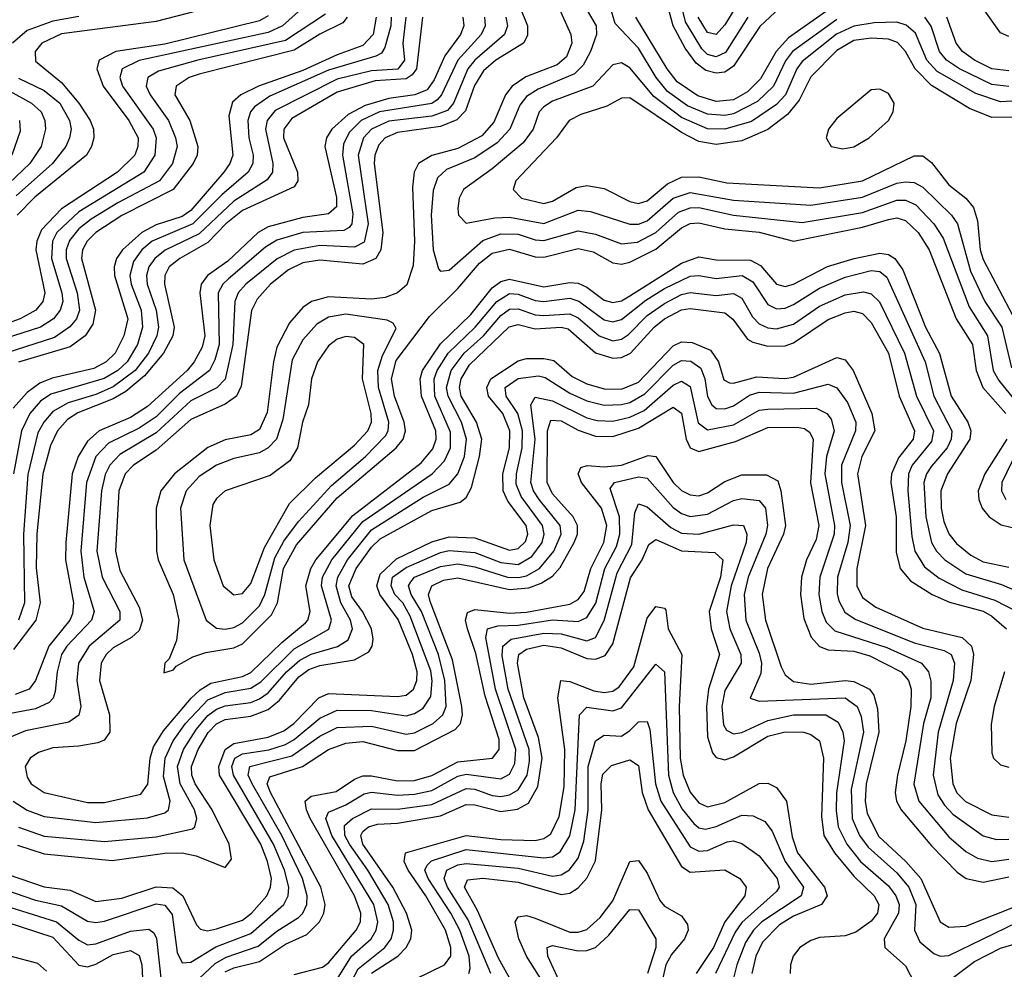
# Model space of a CAD drawing. Header units: inches. Extents: x 990535 to 1117859, y 769386 to 892122.
# Tile 840 of 1056: x 1046053 to 1048339, y 876300 to 878504. Entities that reach past the tile are written whole.
import ezdxf

# ---------------------------------------------------------------- set-up
doc = ezdxf.new("R2010")
doc.units = ezdxf.units.IN
doc.header["$MEASUREMENT"] = 0
doc.layers.add('B0847', color=7, linetype='Continuous')

msp = doc.modelspace()

# ---------------------------------------------------------------- linework, layer by layer
at = {"layer": 'B0847', "color": 5}
for points, elevation in [([(1047282.4, 878582.4), (1047332.8, 878470), (1047334.6, 878450), (1047322.3, 878417.7), (1047300.7, 878399.3), (1047228.4, 878371.6), (1047196.4, 878350), (1047180.8, 878330), (1047153.9, 878266.1), (1047125.8, 878234.2), (1047070, 878205), (1047010, 878189.2), (1046978.7, 878170), (1046969, 878150), (1046964.7, 878115.3), (1046969.5, 877990), (1046966.9, 877933.1), (1046951.7, 877888.3), (1046930.2, 877869.8), (1046901.2, 877858.8), (1046870, 877855.6), (1046770, 877860.6), (1046730.8, 877850), (1046710, 877836.3), (1046679.4, 877800.6), (1046650, 877744.1), (1046642, 877710), (1046627.8, 877592.2), (1046610, 877552.9), (1046590, 877540.2), (1046530, 877528.8), (1046490, 877510.9), (1046412.4, 877450), (1046380.7, 877410), (1046370.1, 877370), (1046370.3, 877270), (1046374.6, 877250), (1046409.5, 877169.5), (1046422.5, 877110), (1046417.3, 877062.7), (1046399.8, 877020.2), (1046390.2, 877010), (1046388, 876988), (1046410, 876995), (1046416.4, 877003.6), (1046455, 877025), (1046484.8, 877035.2), (1046550, 877046.2), (1046570, 877054.9), (1046637.5, 877122.5), (1046651.2, 877150), (1046665.7, 877230), (1046695.4, 877284.6), (1046790, 877393.7), (1046927.2, 877510), (1046943.5, 877530), (1046948.6, 877550), (1046945.4, 877570), (1046923, 877630), (1046916, 877670), (1046927.3, 877712.7), (1047004.6, 877815.4), (1047070, 877879.8), (1047120.9, 877939.1), (1047150, 877962.1), (1047190, 877971.7), (1047250, 877953.8), (1047270, 877952.7), (1047350, 877973.1), (1047384.9, 877964.9), (1047430, 877939.9), (1047450, 877936.3), (1047470, 877941.5), (1047530, 877971.3), (1047590, 878021), (1047610, 878030.8), (1047630, 878032.7), (1047690, 878018.8), (1047770, 878011.1), (1047850, 877989.6), (1048010, 878022.5), (1048070, 878040.3), (1048090, 878043.9), (1048110, 878038.1), (1048139.5, 878010), (1048164.6, 877970), (1048227.7, 877810), (1048265.6, 877750), (1048273.8, 877690), (1048289.2, 877650), (1048342.6, 877590)], 3920), ([(1047350, 878562.1), (1047391.6, 878490), (1047392.1, 878470), (1047378.5, 878430), (1047361.3, 878398.7), (1047341.4, 878378.6), (1047257, 878343), (1047230, 878325.8), (1047214.4, 878305.6), (1047191.1, 878250), (1047161.4, 878218.6), (1047110, 878183.7), (1047044, 878156), (1047023.3, 878136.7), (1047012.7, 878107.3), (1047008.3, 878050), (1047013.2, 877970), (1047025.4, 877925.4), (1047030, 877920.1), (1047050, 877922.6), (1047128.6, 877991.4), (1047170, 878006.7), (1047210, 878005.9), (1047250, 877992.8), (1047270, 877991.2), (1047350, 878014.3), (1047390, 878006.2), (1047450, 877983.4), (1047487.7, 877987.7), (1047530, 878009.8), (1047583, 878057), (1047610, 878067.5), (1047630, 878067.9), (1047710, 878050), (1047870, 878033.3), (1048010, 878056.4), (1048090, 878084.9), (1048110, 878085.4), (1048134, 878074), (1048175.7, 878030), (1048197, 877997), (1048257.7, 877837.7), (1048300.3, 877770), (1048313.6, 877690), (1048326.2, 877666.2), (1048388.8, 877588.8)], 3940), ([(1046730, 878550), (1046663, 878490), (1046630, 878474.5), (1046330.5, 878409.5), (1046291.2, 878390), (1046285.6, 878370), (1046291.3, 878350), (1046362.6, 878250), (1046369.8, 878230), (1046367, 878190), (1046341, 878150), (1046190, 878058), (1046139, 878010), (1046128.8, 877990), (1046126.8, 877950), (1046151.1, 877870), (1046152.9, 877850), (1046147, 877830), (1046131.5, 877810), (1046101.6, 877790), (1046016.6, 877763.4)], 3640), ([(1047950, 878504.4), (1047847.4, 878430), (1047831, 878409), (1047803.6, 878350), (1047765.8, 878314.2), (1047710, 878285.7), (1047690, 878281.8), (1047650, 878284.8), (1047603.8, 878303.8), (1047557.4, 878337.4), (1047530.6, 878370), (1047490, 878437.8), (1047435.6, 878495.6), (1047421.8, 878541.8)], 3940), ([(1047830, 878543), (1047771.8, 878488.2), (1047710, 878396.2), (1047690, 878382.5), (1047670, 878380.1), (1047646.5, 878386.5), (1047623.5, 878403.5), (1047598.4, 878438.4), (1047570, 878490), (1047554, 878550)], 3880), ([(1047743.6, 878510), (1047691.8, 878428.2), (1047670, 878418.3), (1047650, 878423.2), (1047636.6, 878436.6), (1047599.3, 878499.3), (1047586.7, 878550)], 3860), ([(1046763.2, 878516.8), (1046670, 878456.1), (1046466.2, 878410), (1046375.6, 878384.4), (1046350.1, 878370), (1046346.8, 878350), (1046355.7, 878330), (1046398.5, 878270), (1046414.8, 878230), (1046418.7, 878210), (1046407.6, 878170), (1046377.8, 878130), (1046280.9, 878079.1), (1046219, 878041), (1046190, 878018.9), (1046168.2, 877991.8), (1046160.8, 877970), (1046160.7, 877950), (1046186, 877870), (1046191.6, 877830), (1046184.5, 877810), (1046169.3, 877790.7), (1046133.4, 877766.6), (1046020.4, 877730)], 3660), ([(1046486.8, 878530), (1046370, 878500), (1046150, 878471.4), (1046104.2, 878450), (1046088.7, 878430), (1046090, 878407.5), (1046150, 878358.5), (1046190.4, 878310.4), (1046216.4, 878270), (1046224.4, 878250), (1046225.3, 878230), (1046219.9, 878210), (1046207.8, 878190), (1046088.1, 878091.9), (1046047.4, 878050)], 3580), ([(1047214.3, 878534.3), (1047231.9, 878490), (1047232.4, 878467.6), (1047222.4, 878450), (1047158.7, 878410), (1047130, 878385.5), (1047108.7, 878351.3), (1047087.8, 878292.2), (1047068.3, 878271.7), (1047030, 878256.2), (1046930, 878242.6), (1046901.8, 878230), (1046886.5, 878213.5), (1046877.5, 878190), (1046876.3, 878170), (1046896.4, 878010), (1046891.4, 877970), (1046879.6, 877950), (1046850, 877936.3), (1046750, 877945.5), (1046710, 877939.8), (1046676.8, 877923.2), (1046635.3, 877890), (1046604.3, 877855.7), (1046591.1, 877828.9), (1046567, 877653), (1046556.5, 877630), (1046530, 877611.4), (1046450, 877575.6), (1046370, 877504.6), (1046317.2, 877470), (1046297.8, 877450), (1046282.9, 877410), (1046275.2, 877270), (1046285.3, 877225.3), (1046330, 877140.1), (1046338, 877110), (1046330, 877085.8), (1046312.5, 877070), (1046270, 877045.8), (1046253.5, 877030), (1046241.8, 877010), (1046238.3, 876970), (1046261.1, 876890), (1046262.1, 876850), (1046248.7, 876831.3), (1046234.5, 876825.5), (1046190, 876817.4), (1046130, 876813.6), (1046096.8, 876803.2), (1046077.6, 876790), (1046065.7, 876770), (1046070, 876745.2), (1046079.8, 876730), (1046109.8, 876709.8), (1046210, 876686.8), (1046250, 876686.4), (1046334.2, 876705.8), (1046350.4, 876729.6), (1046355.9, 876790), (1046363.9, 876816.1), (1046386.8, 876853.2), (1046451.2, 876928.8), (1046471.7, 876948.3), (1046496.5, 876963.5), (1046570, 876979.4), (1046590, 876988.2), (1046661.8, 877058.2), (1046716.5, 877103.5), (1046722.3, 877110), (1046727.2, 877130), (1046717.7, 877190), (1046728.8, 877230), (1046740.8, 877250), (1046826.6, 877353.4), (1046984.8, 877475.2), (1047012.3, 877507.7), (1047019.8, 877530), (1047019.1, 877550), (1046985.9, 877630), (1046982.5, 877670), (1046988.4, 877690), (1047030, 877752), (1047100.1, 877819.9), (1047150, 877881.3), (1047170, 877896.2), (1047190, 877901.4), (1047270, 877883.6), (1047330, 877894.2), (1047350, 877892.1), (1047370, 877882.8), (1047410, 877852.8), (1047430, 877847.2), (1047450, 877851.7), (1047470, 877862.9), (1047590, 877939), (1047630, 877953.5), (1047670, 877946.6), (1047750, 877945.7), (1047773.4, 877933.4), (1047810, 877890.4), (1047830, 877884.5), (1047850, 877889.8), (1047928.7, 877931.3), (1047990.4, 877949.6), (1048050, 877961.8), (1048070, 877959.1), (1048084.6, 877950), (1048103.2, 877923.2), (1048156.4, 877790), (1048188.8, 877728.8), (1048215.9, 877630), (1048254.4, 877570), (1048261.6, 877550), (1048259.5, 877530), (1048207, 877450), (1048192.1, 877410), (1048192.5, 877370), (1048198.9, 877338.9), (1048210.4, 877310.4), (1048227.8, 877287.8), (1048261.3, 877261.3), (1048290, 877245.7), (1048350, 877233.4)], 3880), ([(1047932, 878528), (1047838.3, 878461.7), (1047809.8, 878430.2), (1047772.8, 878367.2), (1047743.2, 878336.8), (1047710, 878318.4), (1047670, 878314), (1047627.2, 878327.2), (1047579.9, 878359.9), (1047556.7, 878390), (1047483.4, 878510)], 3920), ([(1047713.3, 878530), (1047690, 878491.9), (1047670, 878469.9), (1047650, 878474.5), (1047628.6, 878510)], 3840), ([(1048350, 878465.3), (1048330, 878474), (1048290, 878530)], 3880), ([(1046630, 878513.2), (1046610, 878501.4), (1046390, 878447.5), (1046276.1, 878430), (1046237.5, 878410), (1046232.2, 878390), (1046246.4, 878350), (1046306, 878270), (1046327.7, 878230), (1046327.6, 878210), (1046320.3, 878190), (1046280.2, 878150), (1046150, 878065), (1046103.6, 878016.4), (1046092.5, 877990), (1046090.6, 877970), (1046111.3, 877870), (1046106.5, 877850), (1046090.7, 877830), (1046053.7, 877810), (1045970, 877779.3)], 3620), ([(1047132.4, 878510), (1047133.5, 878490), (1047124.6, 878470), (1047070, 878409.9), (1047032.3, 878330), (1047022, 878318), (1047010, 878309.8), (1046888.2, 878290), (1046846.2, 878270), (1046817.7, 878242.3), (1046804.9, 878215.1), (1046802.1, 878190), (1046826.8, 878053.2), (1046824.3, 878030), (1046818, 878022), (1046805.2, 878014.9), (1046710, 878009.8), (1046650, 877992.6), (1046623.9, 877976.1), (1046537.6, 877902.4), (1046524.4, 877890), (1046513.8, 877870), (1046516, 877750), (1046505.9, 877714.1), (1046493.5, 877690), (1046423.8, 877636.2), (1046370, 877581.8), (1046330, 877555.5), (1046259.1, 877520.9), (1046230, 877490), (1046208.4, 877430), (1046194.9, 877270), (1046202.2, 877210), (1046226.1, 877130), (1046219.5, 877110), (1046162.5, 877050), (1046150, 877030), (1046140, 876990), (1046135.6, 876944.4), (1046130.7, 876929.3), (1046121, 876919), (1046090, 876904.1), (1045990, 876885.8)], 3840), ([(1047181.7, 878510), (1047185.3, 878490), (1047178.9, 878470), (1047110, 878410), (1047093.5, 878390), (1047059.9, 878310), (1047046.4, 878293.6), (1047010, 878280), (1046910, 878268.3), (1046870.1, 878250), (1046850.9, 878230), (1046838.9, 878190), (1046862, 878030), (1046852.6, 877987.4), (1046830, 877975.8), (1046750, 877979.8), (1046690, 877969.4), (1046650.7, 877949.3), (1046577.8, 877890), (1046560.4, 877870), (1046552.3, 877850), (1046548.2, 877750), (1046530, 877669.2), (1046510.3, 877649.7), (1046450, 877619), (1046370, 877544.8), (1046285.6, 877494.4), (1046261.9, 877470), (1046251.5, 877448.5), (1046242.6, 877410), (1046232.3, 877270), (1046244.4, 877210), (1046285.7, 877130), (1046285.2, 877110), (1046214.4, 877050), (1046189.5, 877010.5), (1046185.9, 876970), (1046194.7, 876910), (1046190.3, 876889.7), (1046166.8, 876873.2), (1046066.7, 876853.3), (1046010.3, 876829.7)], 3860), ([(1046190, 878511.7), (1046130, 878500.7), (1046070, 878478.8), (1046035.9, 878450)], 3560), ([(1046880.8, 878510), (1046873.7, 878470), (1046850, 878443.9), (1046790, 878422.9), (1046710, 878385.9), (1046607.6, 878350), (1046566.6, 878330), (1046547, 878313), (1046538.7, 878281.3), (1046547.9, 878190), (1046541, 878170), (1046527, 878150), (1046450, 878060.9), (1046430, 878047.2), (1046370, 878027.7), (1046336.7, 878010), (1046291.4, 877970), (1046277.5, 877950), (1046272.2, 877930), (1046272.9, 877910), (1046304, 877810), (1046295, 877770), (1046274.5, 877730), (1046253.8, 877710), (1046225.3, 877694.7), (1046128.3, 877671.7), (1046099.5, 877660.5), (1046070, 877638.4), (1046038, 877602)], 3720), ([(1046988.6, 878510), (1046974.6, 878390), (1046964.1, 878375.9), (1046950, 878367.2), (1046878, 878362), (1046790, 878335.7), (1046685.1, 878274.9), (1046666.4, 878250), (1046665.2, 878230), (1046697.7, 878150), (1046698.7, 878130), (1046690, 878115.8), (1046570, 878061.1), (1046531.6, 878030), (1046490, 877986.8), (1046424.9, 877950), (1046400.3, 877930), (1046390, 877910), (1046388.8, 877890), (1046411.3, 877790), (1046408.6, 877770), (1046386.7, 877730), (1046342.7, 877677.3), (1046299.1, 877640.9), (1046270, 877624.2), (1046188.3, 877591.7), (1046163.9, 877576.1), (1046141, 877550), (1046124.6, 877515.4), (1046106.9, 877450), (1046093, 877310), (1046091.4, 877231.4), (1046100.6, 877150), (1046090.6, 877110), (1046038.3, 877041.7)], 3780), ([(1046915.2, 878510), (1046914.7, 878490), (1046900.7, 878439.3), (1046893.4, 878426.6), (1046880.2, 878419.8), (1046770, 878386.6), (1046633.4, 878326.6), (1046598.1, 878301.9), (1046588.5, 878290), (1046582.6, 878270), (1046585.3, 878230), (1046595.2, 878190), (1046594.2, 878170), (1046583.8, 878150), (1046522.5, 878097.5), (1046455.3, 878030), (1046360.9, 877990), (1046336.8, 877970), (1046317, 877943), (1046308.9, 877910), (1046312, 877890), (1046335.3, 877830), (1046338.3, 877790), (1046326.3, 877750), (1046302.4, 877710), (1046280.9, 877690), (1046249.1, 877670.9), (1046125, 877635), (1046101.6, 877618.4), (1046076.6, 877590), (1046057.1, 877550), (1046038.5, 877450)], 3740), ([(1047082.1, 878510), (1047084.3, 878490), (1047076.5, 878470), (1047039.9, 878420.1), (1047015.6, 878364.4), (1046998.8, 878341.2), (1046970.4, 878329.6), (1046910, 878321.5), (1046855.3, 878304.7), (1046815.7, 878284.3), (1046778, 878250), (1046765.4, 878230), (1046761.5, 878210), (1046788.7, 878091.3), (1046788.8, 878070), (1046770, 878053.4), (1046710, 878045.3), (1046630, 878023.5), (1046606.8, 878010), (1046536.3, 877943.7), (1046489.2, 877910), (1046474.4, 877890), (1046471.5, 877870), (1046482.9, 877770), (1046476.5, 877743.5), (1046458.2, 877710), (1046442.1, 877690), (1046350, 877605.8), (1046310, 877580.5), (1046237.3, 877550), (1046210, 877525.8), (1046188.9, 877490), (1046175.1, 877450), (1046160.1, 877290), (1046158.9, 877250), (1046177.8, 877150), (1046175.6, 877124.4), (1046169.6, 877110), (1046120.9, 877050), (1046090, 876970), (1046074.8, 876950), (1046042.7, 876937.3)], 3820), ([(1046949.9, 878510), (1046942.9, 878450), (1046946.4, 878410), (1046931, 878389), (1046870, 878385.8), (1046790, 878366.2), (1046646.3, 878293.7), (1046627.5, 878270), (1046623.4, 878250), (1046640.8, 878170), (1046640.1, 878150), (1046627.9, 878132.1), (1046550, 878083.2), (1046470, 878007.2), (1046390.7, 877969.3), (1046366.6, 877950), (1046352.8, 877930), (1046347.6, 877910), (1046349.3, 877890), (1046369.7, 877830), (1046374.9, 877790), (1046371.5, 877770), (1046352.2, 877730), (1046321.2, 877690), (1046270, 877652), (1046230, 877634.2), (1046165.7, 877614.3), (1046130, 877594.2), (1046108.7, 877570), (1046095.3, 877544.7), (1046072.1, 877447.9), (1046061.9, 877310), (1046063.8, 877150), (1046049.8, 877110)], 3760), ([(1046813, 878510), (1046803.5, 878496.5), (1046750, 878470.6), (1046690, 878433.2), (1046470, 878377.7), (1046446.4, 878370), (1046416.1, 878350), (1046413.3, 878330), (1046447.6, 878270), (1046466.7, 878210), (1046464.8, 878190), (1046455.8, 878170), (1046409.5, 878110), (1046290.2, 878049.8), (1046230.1, 878010), (1046209.6, 877990), (1046199.1, 877970), (1046196.2, 877950), (1046228.8, 877830), (1046223, 877797), (1046205, 877770), (1046170, 877745), (1046050, 877708.8)], 3680), ([(1048370, 878315.9), (1048330, 878313.4), (1048272.7, 878332.7), (1048183.6, 878383.6), (1048159.1, 878410), (1048132.6, 878472.6), (1048111.6, 878491.6), (1048090, 878498.5), (1048037.2, 878497.2), (1047990, 878489.3), (1047949.3, 878470.7), (1047870, 878407.2), (1047857.3, 878390), (1047831, 878330), (1047810, 878307.1), (1047752, 878268), (1047690.2, 878249.8), (1047650, 878251.1), (1047590, 878276.8), (1047525.6, 878325.6), (1047470, 878392.5), (1047450, 878404.3), (1047430, 878399.7), (1047384.1, 878350), (1047290, 878315), (1047270, 878301.9), (1047259.3, 878290), (1047245.2, 878250), (1047221.8, 878218.2), (1047150, 878157.9), (1047083.4, 878110), (1047073.2, 878090), (1047070, 878066), (1047072.1, 878050), (1047090, 878032.1), (1047156, 878044), (1047190, 878045.4), (1047270, 878031.3), (1047350, 878062.2), (1047378.6, 878058.6), (1047470, 878029.3), (1047490, 878029.8), (1047510, 878037.4), (1047570, 878090), (1047610, 878103.2), (1047710, 878085.2), (1047890, 878073.7), (1048010, 878092.1), (1048090, 878124.3), (1048110, 878128), (1048130, 878126.2), (1048150, 878115), (1048216.8, 878050), (1048230.4, 878030.4), (1048260.7, 877920.7), (1048294, 877850), (1048333.5, 877790), (1048356.2, 877696.2)], 3960), ([(1048350, 878348.9), (1048310, 878353.6), (1048234.8, 878390), (1048205, 878410), (1048188.9, 878430), (1048169.5, 878489.5), (1048154.4, 878510)], 3940), ([(1048350, 878385.7), (1048310, 878390.2), (1048270.3, 878410), (1048242.3, 878430), (1048227.4, 878450), (1048205.4, 878510)], 3920), ([(1048370, 878277.9), (1048310, 878277.4), (1048258.2, 878298.2), (1048170, 878351.7), (1048131.9, 878390), (1048110, 878430), (1048091.1, 878451.1), (1048070, 878458.9), (1048030, 878461.5), (1047990, 878456.1), (1047950, 878432.9), (1047890, 878371.3), (1047862.8, 878317.2), (1047835.9, 878284.1), (1047790.4, 878249.5), (1047730, 878223.2), (1047670, 878214.7), (1047630, 878221), (1047590, 878242), (1047470, 878322.8), (1047450, 878321.6), (1047416.6, 878303.4), (1047355.7, 878284.3), (1047329.1, 878270), (1047299.5, 878230), (1047205.3, 878130), (1047198.9, 878110), (1047218.2, 878090), (1047270, 878077.3), (1047290, 878083.2), (1047345.2, 878114.8), (1047370, 878119.3), (1047410, 878112.3), (1047470, 878082.1), (1047490, 878077.1), (1047510, 878083.3), (1047557, 878123), (1047590, 878138.5), (1047630, 878139.1), (1047694.7, 878125.3), (1047910, 878113.8), (1048010, 878130), (1048130, 878188.1), (1048150, 878187.9), (1048170, 878172.5), (1048210, 878121), (1048249.6, 878089.6), (1048267.7, 878067.8), (1048276.8, 878036.8), (1048283.5, 877970), (1048290, 877947.1), (1048365.2, 877805.2)], 3980), ([(1046050, 878368.4), (1046110, 878339.5), (1046145.8, 878310), (1046168.7, 878270), (1046172.3, 878250), (1046168.5, 878230), (1046159.9, 878210), (1046128.8, 878170), (1046044.9, 878095.1)], 3560), ([(1046030, 878338.4), (1046080.7, 878310), (1046102.7, 878290), (1046111, 878270), (1046113, 878250), (1046103, 878210), (1046076.7, 878170), (1046011.6, 878108.4)], 3540), ([(1046052.7, 878270), (1046054.3, 878245.7), (1046034.3, 878190)], 3520), ([(1046037.7, 876690), (1046070, 876668.8), (1046110, 876654.2), (1046230, 876640.4), (1046350, 876650.8), (1046390, 876662.6), (1046398.5, 876670), (1046402.1, 876690), (1046387.2, 876747.2), (1046390.9, 876790), (1046409.1, 876830), (1046437.8, 876870), (1046490, 876925.3), (1046530, 876942.2), (1046590, 876952.5), (1046612.8, 876967.2), (1046690, 877043.4), (1046771.1, 877088.9), (1046777, 877110), (1046753.4, 877190), (1046756.2, 877210), (1046777.9, 877250), (1046850, 877338.9), (1047010.4, 877449.6), (1047039.7, 877480.3), (1047053, 877510), (1047053.3, 877546.7), (1047017, 877630), (1047015.6, 877670), (1047022.5, 877690), (1047048, 877730), (1047110.5, 877790), (1047160.7, 877850), (1047190, 877868.4), (1047210, 877867), (1047250, 877852.2), (1047270, 877849.9), (1047330, 877857.4), (1047351, 877851), (1047410, 877807.4), (1047430, 877802.4), (1047450, 877808), (1047507, 877853), (1047550, 877880.4), (1047610, 877909.1), (1047630, 877910.3), (1047670, 877903.6), (1047730.6, 877910.6), (1047755.2, 877895.2), (1047790, 877842.8), (1047810, 877832.9), (1047830, 877834.3), (1047850, 877842.8), (1047910, 877880.8), (1047970, 877906.6), (1048030, 877921.8), (1048050, 877919.8), (1048066.4, 877906.4), (1048155.4, 877710), (1048175.4, 877630), (1048217.2, 877550), (1048216.1, 877530), (1048206.3, 877510), (1048170, 877467.4), (1048158.5, 877450), (1048152.5, 877430), (1048156.6, 877350), (1048170.2, 877290.2), (1048181.7, 877270), (1048200.8, 877250), (1048250, 877217.9), (1048332.8, 877192.8), (1048416.4, 877156.4)], 3860), ([(1046050, 876629.6), (1046110, 876608.6), (1046250, 876596.5), (1046370, 876607.1), (1046454.5, 876625.5), (1046459.6, 876630), (1046464.3, 876650), (1046459, 876670), (1046425.2, 876730), (1046419.1, 876770), (1046432.9, 876810), (1046463.1, 876856.9), (1046490, 876888.7), (1046510, 876903.5), (1046530, 876911), (1046590, 876918.8), (1046610, 876927.1), (1046630, 876941.6), (1046672.3, 876990), (1046703.1, 877016.9), (1046730, 877031.2), (1046791.2, 877048.8), (1046815.3, 877064.7), (1046825.4, 877090), (1046821.3, 877110), (1046798.4, 877150), (1046788, 877190), (1046791.6, 877210), (1046813.9, 877250), (1046870, 877319.9), (1046990, 877396), (1047050, 877425.5), (1047070.3, 877449.7), (1047085.8, 877490), (1047090.5, 877530), (1047078.5, 877570), (1047047.5, 877630), (1047044.2, 877650), (1047055, 877690), (1047085, 877730), (1047130, 877770.2), (1047170, 877817.7), (1047190, 877832.1), (1047210, 877833), (1047250, 877819.3), (1047270, 877817.7), (1047330, 877821.6), (1047350, 877812), (1047398.6, 877770), (1047430, 877758.8), (1047450, 877762.4), (1047466.6, 877773.4), (1047510, 877817.1), (1047550, 877845.6), (1047590, 877866.5), (1047610, 877870.6), (1047670, 877864), (1047710, 877868.3), (1047730, 877857.8), (1047754.5, 877814.5), (1047770, 877798.1), (1047790, 877788.7), (1047810, 877786.2), (1047850, 877797.5), (1047910, 877838.9), (1047970, 877865.7), (1048012.6, 877872.6), (1048030, 877868), (1048049.4, 877849.4), (1048107.3, 877730), (1048135.2, 877630), (1048174.6, 877550), (1048170, 877524.5), (1048125.5, 877470), (1048116.5, 877450), (1048115.2, 877410), (1048124.5, 877304.5), (1048131.7, 877270), (1048153.8, 877233.8), (1048187.7, 877207.7), (1048240.4, 877180.4), (1048316.8, 877156.8), (1048369.5, 877129.5)], 3840), ([(1046048, 876588), (1046110, 876567.3), (1046267.9, 876552.1), (1046390, 876569.3), (1046430, 876570), (1046462.9, 876562.9), (1046530, 876535.7), (1046545, 876555), (1046539, 876590), (1046499.9, 876670), (1046460, 876730), (1046452.6, 876750), (1046452.1, 876770), (1046467.3, 876810), (1046490.7, 876849.3), (1046510, 876869.7), (1046530, 876879.6), (1046590, 876887.5), (1046630, 876902.6), (1046656, 876924), (1046701.3, 876978.7), (1046724.4, 876995.6), (1046750, 877005.2), (1046830, 877018), (1046863.4, 877036.6), (1046871.6, 877050), (1046873.7, 877066.3), (1046870, 877090), (1046849.2, 877130), (1046823.9, 877163.9), (1046816.9, 877190), (1046834.4, 877230), (1046870, 877279.6), (1046890, 877298.9), (1047010, 877364.7), (1047075.8, 877384.2), (1047090, 877395.2), (1047101.9, 877418.1), (1047120.6, 877490), (1047125.8, 877530), (1047113.8, 877570), (1047077.7, 877630), (1047074.4, 877650), (1047077.8, 877670), (1047097.4, 877702.6), (1047189.2, 877790.8), (1047210, 877796.3), (1047250, 877786.7), (1047310, 877790.4), (1047326.3, 877786.3), (1047390, 877730.5), (1047430, 877718.5), (1047450, 877720.2), (1047471.3, 877730), (1047525.9, 877790), (1047550, 877809.5), (1047590, 877830.9), (1047610, 877833.9), (1047690, 877823.8), (1047709.1, 877809.1), (1047742.7, 877762.7), (1047755.1, 877755.1), (1047790, 877746.4), (1047830, 877746.8), (1047850, 877753.7), (1047930, 877808.1), (1047970, 877823.6), (1047990, 877827.3), (1048010, 877822.1), (1048030, 877800.8), (1048070.6, 877730), (1048095.1, 877630), (1048130.5, 877550), (1048127.5, 877530), (1048093.2, 877486.8), (1048077.3, 877450), (1048076, 877430), (1048087.9, 877350), (1048087.9, 877267.9), (1048097, 877230), (1048121.6, 877201.6), (1048171.4, 877170), (1048212.2, 877152.2), (1048290, 877130.8), (1048310, 877119.1), (1048344.1, 877090)], 3820), ([(1045995.6, 876530), (1046110, 876491), (1046170, 876483), (1046230, 876457.2), (1046290, 876464.8), (1046370, 876491.3), (1046408.7, 876488.7), (1046431.9, 876470), (1046463.1, 876403), (1046472.4, 876392.4), (1046489.2, 876389.2), (1046510, 876393.3), (1046570, 876413.9), (1046591.5, 876430), (1046626.4, 876470), (1046635.4, 876490), (1046637.3, 876510), (1046628.5, 876550), (1046612.5, 876590), (1046517.1, 876750), (1046515.1, 876770), (1046530.1, 876809.9), (1046550, 876824.1), (1046630, 876838.4), (1046666.6, 876853.4), (1046689.6, 876870.4), (1046747.6, 876930), (1046770, 876939.8), (1046930, 876933.2), (1046950, 876936.1), (1046967.7, 876950), (1046975.4, 876970), (1046975.8, 876990), (1046965.2, 877030), (1046931.8, 877111.8), (1046889.2, 877170), (1046882.2, 877190), (1046890, 877216.8), (1046927.6, 877252.4), (1047010, 877291.7), (1047050, 877303.7), (1047110, 877301.5), (1047190, 877272.8), (1047210, 877276.4), (1047227.4, 877292.6), (1047233, 877310), (1047228.7, 877330), (1047186.1, 877386.1), (1047175.7, 877410), (1047175, 877450), (1047190, 877510), (1047191, 877550), (1047174.6, 877590), (1047141.4, 877630), (1047137.3, 877650), (1047147, 877670), (1047210, 877712.4), (1047230, 877717.4), (1047270, 877717.9), (1047293.3, 877713.3), (1047336, 877676), (1047370, 877658.5), (1047410, 877647.4), (1047450, 877646.1), (1047490, 877662.7), (1047570, 877747.2), (1047590, 877756), (1047614.4, 877754.4), (1047657, 877737), (1047675.9, 877710), (1047688.1, 877668), (1047701.3, 877661.3), (1047710, 877660.1), (1047764.8, 877675.2), (1047828.7, 877671.3), (1047850, 877674.2), (1047950, 877720.1), (1047970, 877714.1), (1047988.5, 877690), (1048031.7, 877590), (1048038.9, 877550), (1048008.1, 877490), (1047998.1, 877450), (1048017, 877330), (1047997.1, 877230), (1047996.4, 877190), (1048010, 877162.5), (1048040.5, 877140.5), (1048150, 877091.8), (1048241.2, 877070), (1048262.7, 877050), (1048267.3, 877030), (1048261.6, 876970), (1048227.4, 876870), (1048213.8, 876790), (1048219.5, 876730), (1048229.3, 876709.3), (1048249.2, 876689.2), (1048310, 876658), (1048350, 876653)], 3780), ([(1045990, 876494), (1046090, 876460.4), (1046150, 876446.9), (1046210, 876410.9), (1046230, 876407.8), (1046250, 876411), (1046370, 876451.6), (1046390, 876448.1), (1046406.6, 876426.6), (1046418.9, 876338.9), (1046430, 876314.2), (1046450, 876316), (1046508.6, 876351.4), (1046590, 876382.5), (1046666.1, 876450), (1046676.5, 876470), (1046678.2, 876490), (1046667.7, 876530), (1046642.5, 876590), (1046549, 876750), (1046545.5, 876770), (1046552.6, 876790), (1046570, 876799.8), (1046631.1, 876808.9), (1046670, 876821.2), (1046690, 876832.8), (1046750, 876882.8), (1046790, 876901.2), (1046870, 876900.5), (1046950, 876888.3), (1046970, 876893.7), (1046990, 876905.9), (1047007.2, 876932.8), (1047010.6, 876969.4), (1047007.8, 876992.2), (1046959.7, 877119.7), (1046942.9, 877150), (1046923.9, 877170), (1046915.2, 877190), (1046918.8, 877210), (1046950, 877232.5), (1047030, 877267.1), (1047050, 877271.6), (1047110, 877266.9), (1047170, 877244), (1047210, 877239.5), (1047242.4, 877257.6), (1047266.3, 877290), (1047271.1, 877310), (1047266.7, 877330), (1047217.3, 877397.3), (1047206, 877426), (1047206.6, 877450), (1047220, 877510), (1047220.3, 877550), (1047209.5, 877590), (1047182.5, 877630), (1047180.5, 877650), (1047210, 877671.4), (1047257.3, 877677.3), (1047273.4, 877673.4), (1047330, 877637.2), (1047370, 877619.5), (1047410, 877609.3), (1047450, 877610.4), (1047470, 877615.8), (1047504.7, 877635.3), (1047570, 877702.3), (1047590, 877712.9), (1047611.5, 877711.5), (1047634.9, 877694.9), (1047644, 877670), (1047650, 877629.5), (1047659.7, 877610), (1047670, 877601.1), (1047690, 877600.5), (1047710, 877608), (1047747.6, 877632.4), (1047770, 877639.3), (1047850, 877637.1), (1047930, 877658.1), (1047950, 877649.7), (1047975.1, 877615.1), (1047994.2, 877570), (1047993.8, 877550), (1047961.2, 877470), (1047961, 877430), (1047981, 877330), (1047975.8, 877290), (1047952.1, 877210), (1047950.9, 877170.9), (1047954.8, 877154.8), (1047969, 877129), (1047992.5, 877112.5), (1048130, 877057.8), (1048199.3, 877039.3), (1048216, 877030), (1048223.6, 877010), (1048220.3, 876970), (1048185.4, 876850), (1048174.2, 876750), (1048184.9, 876704.9), (1048200.3, 876680.3), (1048220, 876660), (1048290, 876609.5), (1048321.2, 876601.2), (1048350, 876601.8)], 3760), ([(1046444.8, 876255.2), (1046506.9, 876313.1), (1046532.3, 876327.7), (1046606.6, 876353.4), (1046650, 876388.3), (1046700.3, 876419.7), (1046710.5, 876430), (1046719.4, 876450), (1046720.6, 876470), (1046709.3, 876510), (1046661.9, 876610), (1046592.8, 876730), (1046583.6, 876750), (1046587.2, 876770), (1046685.1, 876794.9), (1046750, 876841), (1046790, 876861), (1046870, 876863.8), (1046950, 876845.3), (1046970, 876848.6), (1047012.7, 876870), (1047035.1, 876890), (1047043, 876910), (1047040.4, 876970), (1047025.7, 877030), (1046985.6, 877130), (1046962.1, 877170), (1046955.4, 877190), (1046960.8, 877199.2), (1046969.6, 877210), (1047030, 877234.6), (1047070, 877240.8), (1047110, 877233.9), (1047185.6, 877210), (1047211.2, 877208.8), (1047230, 877213.3), (1047259.6, 877230), (1047293.1, 877270), (1047310.2, 877310), (1047307.7, 877330), (1047259.4, 877390), (1047246.2, 877410), (1047240, 877430), (1047249.8, 877530), (1047239.8, 877610), (1047250, 877627.8), (1047290, 877619.5), (1047370, 877580.2), (1047393.9, 877573.9), (1047430, 877572.2), (1047470, 877581.2), (1047503, 877597), (1047570, 877655.5), (1047590, 877665), (1047610, 877652.9), (1047628.5, 877568.5), (1047650, 877551.7), (1047710, 877563.6), (1047770, 877597.4), (1047790, 877600), (1047902.5, 877602.5), (1047927.1, 877590), (1047937.1, 877577.1), (1047944.5, 877550), (1047926.6, 877490), (1047922.4, 877450), (1047944.9, 877330), (1047944.4, 877310), (1047910.7, 877210), (1047908.6, 877170), (1047915.2, 877130), (1047925.6, 877105.6), (1047945.3, 877085.3), (1048066.5, 877046.5), (1048146.9, 877010), (1048163.3, 876990), (1048168.4, 876968.4), (1048168.5, 876930), (1048151.8, 876870), (1048129, 876729), (1048140.9, 876690), (1048210, 876607.1), (1048250, 876572.9), (1048277.2, 876557.2), (1048310, 876549.6), (1048350, 876555.5)], 3740), ([(1046530, 876293.8), (1046550, 876303.1), (1046610, 876317.8), (1046670, 876358.2), (1046719.5, 876380.5), (1046749.4, 876410), (1046759.4, 876430), (1046762.2, 876450), (1046751.9, 876490), (1046635, 876710), (1046627.3, 876730), (1046633.8, 876746.2), (1046709.5, 876770.5), (1046770.3, 876809.7), (1046810, 876824.3), (1046850, 876828.5), (1046930, 876807.8), (1046970, 876807.8), (1047063.7, 876856.3), (1047076.4, 876870), (1047080.9, 876890), (1047079.3, 876910), (1047058.1, 877018.1), (1047006.3, 877153.7), (1047002.5, 877170), (1047009.9, 877190), (1047036.8, 877203.2), (1047070, 877208.5), (1047190, 877181.2), (1047235.1, 877184.9), (1047264, 877196), (1047290, 877212.2), (1047307.6, 877232.4), (1047340.7, 877290), (1047348.1, 877310), (1047348, 877330), (1047338.4, 877350), (1047290, 877403), (1047277.8, 877430), (1047278.3, 877550), (1047285.9, 877574.1), (1047310, 877572.8), (1047350, 877551), (1047390, 877537.2), (1047430, 877536.2), (1047490, 877555.6), (1047570, 877604.6), (1047590, 877590.6), (1047600.4, 877530), (1047609.8, 877510), (1047630, 877501.5), (1047715.1, 877524.9), (1047790, 877557.7), (1047858.5, 877558.5), (1047875.2, 877555.2), (1047886.8, 877546.8), (1047895.2, 877530), (1047889.1, 877429.1), (1047908.2, 877330), (1047902.6, 877297.4), (1047879.9, 877250), (1047867.9, 877210), (1047865.7, 877170), (1047873.9, 877113.9), (1047890.8, 877070.8), (1047910, 877048.9), (1047930, 877041.3), (1047990, 877038.2), (1048027.2, 877027.2), (1048099.6, 876990), (1048117.1, 876970), (1048122.8, 876950), (1048122.1, 876910), (1048110.9, 876830), (1048091.2, 876750), (1048086, 876710), (1048089.2, 876690), (1048099.7, 876670), (1048170, 876586.3), (1048230, 876524.8), (1048250.3, 876510.3), (1048290, 876501.9), (1048350, 876514.2)], 3720), ([(1048391.7, 877550), (1048333.5, 877430), (1048332.9, 877410), (1048342.4, 877390)], 3940), ([(1048344.9, 877530), (1048294.2, 877450), (1048278.8, 877410), (1048280.2, 877390), (1048288, 877370), (1048304, 877350), (1048331.5, 877331.5), (1048390, 877317.3)], 3920), ([(1046690, 876287.7), (1046755.9, 876304.1), (1046770, 876314.9), (1046834.3, 876390), (1046844.1, 876410), (1046844.7, 876430), (1046830.7, 876470), (1046727.6, 876650), (1046718.5, 876670), (1046716.1, 876690), (1046730, 876701.7), (1046787.8, 876712.2), (1046830, 876741.3), (1046850, 876748.3), (1046870, 876748.9), (1046930, 876737.2), (1046970, 876737.6), (1047010, 876749.5), (1047070, 876780.8), (1047150.9, 876790), (1047166.4, 876810), (1047166.6, 876833.4), (1047133.7, 876933.7), (1047112.3, 877032.3), (1047092.4, 877090), (1047087.8, 877110), (1047092.5, 877127.6), (1047110, 877135.2), (1047190, 877126.2), (1047230, 877128.5), (1047330, 877147.5), (1047350, 877157.8), (1047363.4, 877176.6), (1047379.3, 877230), (1047409.6, 877290), (1047416, 877330), (1047403.5, 877370), (1047357.7, 877430), (1047349.7, 877450), (1047355.5, 877464.5), (1047370.6, 877469.4), (1047410, 877465.7), (1047450, 877469.7), (1047512, 877492), (1047530, 877489.7), (1047570, 877429.8), (1047590, 877411.4), (1047610, 877401), (1047630, 877399), (1047650, 877405.4), (1047690, 877432), (1047730, 877447.8), (1047787.3, 877447.3), (1047813.2, 877433.2), (1047820.2, 877410), (1047830.9, 877330), (1047826.4, 877310), (1047789.1, 877230), (1047776.7, 877170), (1047784.9, 877110), (1047821.4, 877001.4), (1047830, 876983.1), (1047850, 876967.6), (1047890, 876961.5), (1047970, 876969.8), (1047990, 876967.3), (1048026.1, 876950), (1048036.2, 876936.2), (1048044.5, 876904.5), (1048047.8, 876850), (1048018.7, 876730), (1048016, 876690), (1048021.1, 876661.1), (1048048.2, 876608.2), (1048110.8, 876550), (1048145, 876510), (1048190, 876409.6), (1048210, 876397.2), (1048250, 876399.4), (1048386.3, 876453.7)], 3680), ([(1046790, 876276.5), (1046823.6, 876330), (1046868.9, 876370), (1046880.9, 876390), (1046884.4, 876410), (1046875.3, 876450), (1046777.9, 876610), (1046763.4, 876650), (1046770, 876664.4), (1046810, 876681.2), (1046853.1, 876706.9), (1046870, 876710.4), (1046930, 876703.9), (1046970, 876706.1), (1047010, 876714.6), (1047070, 876747.8), (1047090, 876752.8), (1047170, 876741.6), (1047190, 876752.9), (1047202.7, 876777.3), (1047205.3, 876810), (1047157.7, 876950), (1047135.6, 877070), (1047139.2, 877090), (1047163.1, 877096.9), (1047210, 877098.4), (1047290, 877110.5), (1047350, 877107.3), (1047370, 877116.2), (1047390.5, 877149.5), (1047411.6, 877230), (1047438.6, 877281.4), (1047446.4, 877310), (1047445.3, 877350), (1047424.3, 877415.7), (1047434.3, 877430), (1047490, 877443.2), (1047510, 877439.6), (1047570, 877372), (1047590, 877357.5), (1047610, 877350.5), (1047650, 877355.9), (1047710, 877387.7), (1047730, 877392.2), (1047770, 877388.2), (1047784.6, 877370), (1047789.6, 877330), (1047785.6, 877310), (1047744.7, 877210), (1047735.2, 877170), (1047739.2, 877110), (1047770, 877033.6), (1047775, 877010), (1047773.9, 876986.1), (1047748.7, 876928.7), (1047770, 876921.8), (1047969.6, 876929.6), (1047997.9, 876910), (1048006.8, 876886.8), (1048012.1, 876850), (1047983.3, 876716.7), (1047986, 876650), (1048003.2, 876610), (1048022.7, 876582.7), (1048090, 876523.4), (1048117.8, 876490), (1048133.6, 876450), (1048131, 876390), (1048143.1, 876363.1), (1048175.9, 876335.9), (1048190, 876330.1), (1048210, 876331.7), (1048370, 876409)], 3660), ([(1046822.8, 876270), (1046839.2, 876300.8), (1046900.4, 876350), (1046915.1, 876370), (1046921.2, 876390), (1046921, 876410), (1046908.8, 876450), (1046861.6, 876530), (1046818.5, 876590), (1046807.8, 876610), (1046806.8, 876633.2), (1046825.6, 876650), (1046870, 876672.3), (1046930, 876671.2), (1047010, 876682.4), (1047090, 876719.3), (1047110, 876718), (1047150, 876703), (1047170, 876700.5), (1047190, 876704.2), (1047210, 876716.1), (1047231.1, 876750), (1047236.9, 876783.1), (1047235.7, 876810), (1047187.5, 876950), (1047172.9, 877027.1), (1047174.7, 877050), (1047194.2, 877065.8), (1047270, 877080.2), (1047310, 877078.4), (1047370, 877061.8), (1047390.1, 877069.9), (1047410, 877109), (1047440.4, 877219.6), (1047474.2, 877285.8), (1047481.1, 877358.9), (1047490, 877379.8), (1047510, 877373.5), (1047565.2, 877325.2), (1047590, 877312.2), (1047630, 877309.5), (1047710, 877331.2), (1047733.9, 877330), (1047741.7, 877310), (1047739.6, 877290), (1047704.9, 877190), (1047693.9, 877130), (1047701.7, 877090), (1047727.6, 877030), (1047728.4, 877010), (1047690, 876946.9), (1047682.9, 876910), (1047687, 876867), (1047694.4, 876854.4), (1047710, 876845.9), (1047730, 876849.3), (1047790, 876877.1), (1047850, 876890.4), (1047924.9, 876890), (1047953.4, 876873.4), (1047964.5, 876850), (1047967, 876830), (1047949.5, 876709.5), (1047948.4, 876668.4), (1047953.5, 876630), (1047973.9, 876590), (1048005.2, 876550), (1048070, 876493.3), (1048087.5, 876470), (1048094.9, 876450), (1048093.7, 876430), (1048060.3, 876370), (1048062.1, 876350), (1048110, 876307.5), (1048143.1, 876243.1)], 3640), ([(1046870, 876290.4), (1046930.7, 876330), (1046950.2, 876350), (1046961.4, 876370), (1046963.1, 876390), (1046950.7, 876430), (1046919.2, 876490), (1046850, 876590), (1046845.2, 876610), (1046850, 876619.3), (1046862.9, 876630), (1046883.8, 876636.2), (1046930, 876638.5), (1047030, 876655.5), (1047090, 876682.1), (1047110, 876681.3), (1047170, 876665.9), (1047208.9, 876671.1), (1047234.4, 876685.6), (1047256.3, 876723.7), (1047265.9, 876790), (1047257.8, 876837.8), (1047223.6, 876930), (1047208.9, 877010), (1047211.8, 877030), (1047230, 877043.1), (1047270, 877051.9), (1047310, 877046.1), (1047370, 877021.3), (1047390, 877019.3), (1047412.1, 877028), (1047430, 877055.3), (1047471.3, 877208.7), (1047498.3, 877250), (1047514, 877286), (1047530, 877297.3), (1047590, 877271.3), (1047666.8, 877266.8), (1047685.5, 877250), (1047680.4, 877210), (1047654.2, 877130), (1047658.5, 877090), (1047677.7, 877030), (1047652.7, 876950), (1047647.3, 876910), (1047650, 876838.9), (1047661.9, 876801.9), (1047670, 876790.9), (1047690, 876785.8), (1047710, 876792.6), (1047790, 876840.9), (1047830, 876850.8), (1047874, 876850), (1047890, 876845), (1047910, 876830.1), (1047919.2, 876790), (1047914.4, 876654.4), (1047920.2, 876610), (1047945, 876570), (1047990, 876515.6), (1048037.3, 876470), (1048047.6, 876450), (1048044.5, 876430), (1048030, 876411.4), (1047994.6, 876385.4), (1047970, 876377.4), (1047910, 876373.1), (1047890, 876366.5), (1047864.6, 876350), (1047848.8, 876330), (1047842.4, 876310), (1047842, 876290)], 3620), ([(1046939.2, 876260.8), (1047039.5, 876310), (1047053.7, 876330), (1047054, 876350), (1047042, 876390), (1046996.2, 876470), (1046955.2, 876530), (1046945.8, 876550), (1046949, 876570), (1047090, 876610.5), (1047170, 876601.2), (1047250, 876598.8), (1047270, 876602.9), (1047285.9, 876614.1), (1047305.9, 876654.1), (1047317.1, 876722.9), (1047319.1, 876810), (1047302.7, 876930), (1047309.5, 876970), (1047330, 876967.8), (1047386.2, 876946.2), (1047410, 876941.8), (1047430, 876945.1), (1047444.7, 876955.3), (1047478.6, 877001.4), (1047510, 877114.6), (1047530, 877141.5), (1047550, 877138.3), (1047553, 877133), (1047559, 877090), (1047590.7, 877030), (1047584.1, 876910), (1047586.9, 876790), (1047593.2, 876750), (1047610, 876710.5), (1047630, 876685.9), (1047650, 876677), (1047690, 876687), (1047770, 876730.8), (1047790, 876732), (1047810, 876721.5), (1047833.8, 876690), (1047846.8, 876606.8), (1047858.9, 876570), (1047921.6, 876490), (1047928, 876470), (1047914.5, 876450), (1047850, 876422.9), (1047817, 876403), (1047777.5, 876362.5), (1047762.2, 876330), (1047753.1, 876290)], 3580), ([(1047096.2, 876290), (1047099, 876301), (1047096.6, 876330), (1047074.8, 876390), (1047053.9, 876430), (1047001.1, 876510), (1046993.7, 876530), (1046998.7, 876541.3), (1047009, 876551), (1047090, 876577.8), (1047270, 876558.1), (1047290, 876560.8), (1047308.1, 876571.9), (1047330.4, 876609.6), (1047342.4, 876670), (1047353, 876890), (1047370, 876908.2), (1047430, 876899.4), (1047450, 876906.4), (1047530, 877007.6), (1047550.3, 876990), (1047559.1, 876750), (1047570.3, 876710.3), (1047591, 876671), (1047617.9, 876637.9), (1047630, 876628.1), (1047645.2, 876625.2), (1047670, 876631.3), (1047730, 876657.1), (1047755.7, 876655.7), (1047782.9, 876642.9), (1047800.5, 876620.5), (1047830.2, 876550), (1047872.8, 876490), (1047867.8, 876470), (1047776.5, 876410), (1047756.5, 876390), (1047738.6, 876361.4), (1047718.4, 876310), (1047708.4, 876270)], 3560), ([(1048339.4, 876990), (1048316, 876910), (1048308.8, 876868.8), (1048310, 876801.7), (1048314.1, 876790), (1048330, 876774.1), (1048350, 876769.1)], 3820), ([(1047147, 876290), (1047094.6, 876414.6), (1047046, 876490), (1047038.4, 876510), (1047044.9, 876530), (1047070, 876541.8), (1047090, 876545.4), (1047210, 876534.4), (1047290, 876516.1), (1047310, 876519.1), (1047329.3, 876530.7), (1047350, 876557.5), (1047363.2, 876596.8), (1047373.2, 876670), (1047373, 876770), (1047390, 876829.6), (1047410, 876843.3), (1047450, 876841.1), (1047470, 876853.7), (1047490, 876874.4), (1047510, 876875), (1047516.4, 876856.4), (1047529.1, 876730), (1047541.7, 876690), (1047610, 876584), (1047630, 876573.8), (1047650, 876575.7), (1047695.3, 876595.3), (1047710, 876597.7), (1047730, 876591.6), (1047770, 876563.1), (1047811.4, 876510), (1047816.2, 876490), (1047810, 876480.1), (1047730, 876408.3), (1047714.5, 876385.5), (1047668.7, 876290)], 3540), ([(1047206.6, 876250), (1047165, 876325), (1047115.7, 876435.7), (1047085.8, 876490), (1047092.7, 876507.3), (1047128.6, 876511.4), (1047210, 876502.1), (1047310, 876473.2), (1047330, 876476.5), (1047350, 876488.9), (1047370, 876511.2), (1047390, 876551.1), (1047404.6, 876670), (1047403.3, 876730), (1047407.2, 876752.8), (1047427.1, 876772.9), (1047470, 876786.2), (1047490, 876772.7), (1047498, 876710), (1047512.1, 876670), (1047590, 876538.3), (1047610, 876525), (1047690.1, 876530.1), (1047725.1, 876510), (1047739.6, 876490), (1047736.3, 876470), (1047690.6, 876410), (1047664.3, 876350), (1047623.4, 876290)], 3520), ([(1047276.2, 876256.2), (1047230, 876329.9), (1047211.8, 876370), (1047203.4, 876410), (1047210, 876421.5), (1047230, 876424.1), (1047250, 876418.3), (1047330, 876386), (1047350, 876385.4), (1047370, 876392.1), (1047400.5, 876419.5), (1047430, 876458.7), (1047470, 876549.5), (1047490, 876552.4), (1047510, 876523), (1047539.4, 876459.4), (1047550, 876446.4), (1047590, 876423.4), (1047603.7, 876403.7), (1047605.4, 876390), (1047596.8, 876370), (1047566.2, 876333.8), (1047552.9, 876310), (1047544.1, 876270)], 3480), ([(1045990, 876456.4), (1046138.4, 876410), (1046190, 876366.9), (1046210, 876356.6), (1046230, 876358.6), (1046310, 876388.4), (1046353, 876393), (1046364.4, 876384.4), (1046370.8, 876370.8), (1046388.6, 876208.6)], 3740), ([(1047314.3, 876254.3), (1047279.2, 876330), (1047277.5, 876350), (1047290, 876355), (1047350, 876342.1), (1047370, 876343), (1047389.6, 876350.4), (1047421.1, 876378.9), (1047470, 876438.1), (1047490, 876437.8), (1047530.1, 876370), (1047529.8, 876350), (1047510.8, 876290)], 3460), ([(1045982.3, 876422.3), (1046130, 876374.5), (1046190, 876308.8), (1046210, 876305.4), (1046230, 876311.4), (1046270, 876334.1), (1046310, 876343.3), (1046330, 876331.7), (1046336.8, 876310), (1046343.6, 876170)], 3720), ([(1048170, 876242.3), (1048270, 876317.5), (1048330, 876348.5), (1048370, 876360.2)], 3640), ([(1046030, 876330.9), (1046094.1, 876314.1), (1046115, 876295)], 3680)]:
    msp.add_lwpolyline(points, dxfattribs=dict(at, elevation=elevation))
for points, elevation in [([(1048050, 878342.7), (1048030, 878341.1), (1047950, 878274.4), (1047931.1, 878250), (1047925.2, 878230), (1047937.2, 878210), (1047964.6, 878204.6), (1047990, 878208.8), (1048025.6, 878230), (1048070.6, 878270), (1048081.4, 878290), (1048083.3, 878310), (1048070, 878332.7)], 4020), ([(1046810, 877820.2), (1046770, 877813.2), (1046742.9, 877797.1), (1046710, 877761), (1046685.7, 877714.3), (1046664.2, 877575.8), (1046649.2, 877530), (1046630.2, 877509.8), (1046610, 877498.7), (1046550, 877485.1), (1046510, 877470.2), (1046470, 877443.9), (1046439.5, 877410), (1046426.7, 877370), (1046434.3, 877250), (1046485.8, 877110), (1046510, 877091.7), (1046530, 877089.2), (1046550, 877093), (1046570, 877103.8), (1046610, 877143.3), (1046622.2, 877170), (1046645.2, 877254.8), (1046666.2, 877293.8), (1046700.6, 877339.4), (1046776.9, 877423.1), (1046855.9, 877490), (1046902.1, 877537.9), (1046908.6, 877550), (1046909.8, 877570), (1046886.3, 877650), (1046884.6, 877690), (1046895.1, 877724.9), (1046927.3, 877787.3), (1046919.8, 877799.8), (1046906.5, 877806.5)], 3940), ([(1046810, 877768.8), (1046790, 877762.1), (1046770, 877747.2), (1046744.2, 877710), (1046730.4, 877670), (1046723.4, 877610), (1046709.8, 877570), (1046698, 877510), (1046679.8, 877480.2), (1046634.4, 877445.6), (1046530, 877410.7), (1046510, 877392.6), (1046501.7, 877378.3), (1046494.4, 877330), (1046503.7, 877250), (1046525.7, 877190), (1046550, 877168.7), (1046570, 877171.6), (1046590, 877195), (1046621.3, 877278.7), (1046679.4, 877380.6), (1046739.4, 877440.6), (1046830, 877516.5), (1046861.1, 877550), (1046869.7, 877570), (1046869.3, 877590), (1046849, 877670), (1046851.9, 877750), (1046830, 877766.4)], 3960)]:
    msp.add_lwpolyline(points, close=True, dxfattribs=dict(at, elevation=elevation))

doc.saveas('drawing.dxf')
